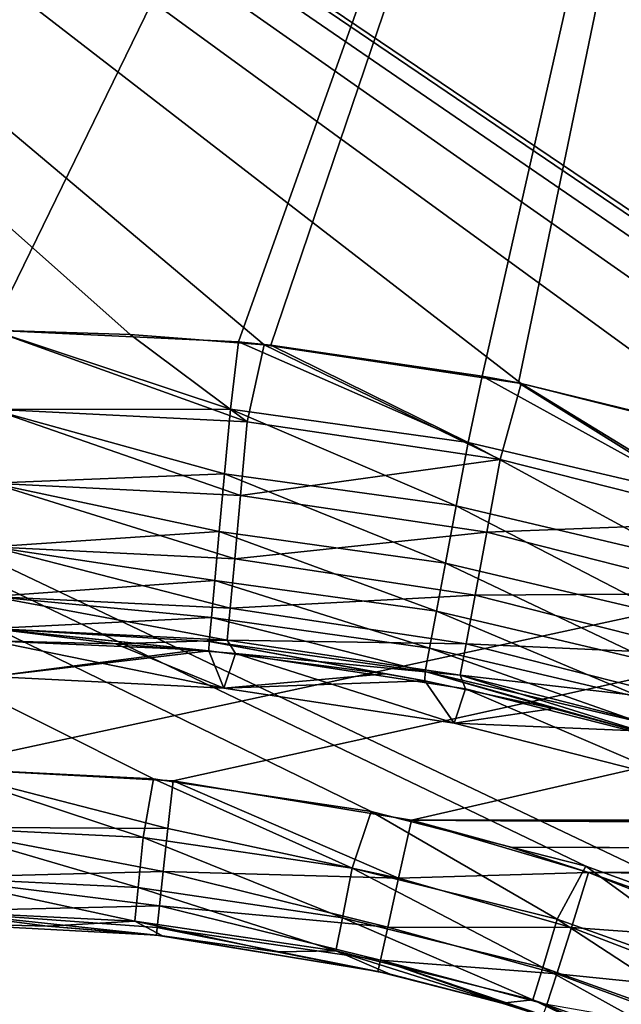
# Model space of a CAD drawing. Header units: metres. Extents: x -104 to 104, y -111 to 38.
# Tile 472 of 656: x -36 to -30, y -10 to 0. Entities that reach past the tile are written whole.
import ezdxf

# ---------------------------------------------------------------- set-up
doc = ezdxf.new("R2010")
doc.units = ezdxf.units.M
doc.layers.add('solid_509367_AD153', color=7, linetype='CONTINUOUS')

msp = doc.modelspace()

# ---------------------------------------------------------------- linework, layer by layer
at = {"layer": 'solid_509367_AD153'}
for points in [[(-88.5, -7.5, -19), (-88.5, 19.5, -19), (88.5, 19.5, -19)], [(-36.57795, -7.5, -19), (-88.5, -7.5, -19), (88.5, 19.5, -19)], [(-88.5, 19.5, 19), (-25.994944, -0.508141, 19), (-25.922733, 1.996398, 19)], [(-88.5, 19.5, 19), (-28.25597, -9.176244, 19), (-25.994944, -0.508141, 19)], [(-88.5, 19.5, 19), (-30.260374, -8.449453, 19), (-28.25597, -9.176244, 19)], [(-88.5, 19.5, 19), (-32.333549, -7.923218, 19), (-30.260374, -8.449453, 19)], [(-88.5, 19.5, 19), (-34.437721, -7.607192, 19), (-32.333549, -7.923218, 19)], [(-88.5, 19.5, 19), (-36.57795, -7.5, 19), (-34.437721, -7.607192, 19)], [(-34.248123, -7.626659, -19), (-36.57795, -7.5, -19), (88.5, 19.5, -19)], [(-31.945723, -8.004942, -19), (-34.248123, -7.626659, -19), (88.5, 19.5, -19)], [(31.945723, -8.004942, -19), (-31.945723, -8.004942, -19), (88.5, 19.5, -19)], [(-36, -3.273149, 16.1), (-55.566704, 15.273149, 16.1), (-26.960493, 15.273149, 16.1)], [(-4.344064, -7.658508, -16.1), (-4.344064, 15.273149, -16.1), (-55.566704, 15.273149, -16.1)], [(-21.630114, -7.658508, -16.1), (-4.344064, -7.658508, -16.1), (-55.566704, 15.273149, -16.1)], [(-23.075869, -6.75054, -16.1), (-21.630114, -7.658508, -16.1), (-55.566704, 15.273149, -16.1)], [(-24.705273, -5.88503, -16.1), (-23.075869, -6.75054, -16.1), (-55.566704, 15.273149, -16.1)], [(-26.533766, -5.079702, -16.1), (-24.705273, -5.88503, -16.1), (-55.566704, 15.273149, -16.1)], [(-28.586456, -4.362284, -16.1), (-26.533766, -5.079702, -16.1), (-55.566704, 15.273149, -16.1)], [(-30.884655, -3.787543, -16.1), (-28.586456, -4.362284, -16.1), (-55.566704, 15.273149, -16.1)], [(-33.367996, -3.412633, -16.1), (-30.884655, -3.787543, -16.1), (-55.566704, 15.273149, -16.1)], [(-34.664421, -3.314469, -16.1), (-33.367996, -3.412633, -16.1), (-55.566704, 15.273149, -16.1)], [(-36, -3.273149, -16.1), (-34.664421, -3.314469, -16.1), (-55.566704, 15.273149, -16.1)], [(-33.61697, -3.385457, 16.1), (-36, -3.273149, 16.1), (-26.960493, 15.273149, 16.1)], [(-33.303284, -3.414876, 16.1), (-33.61697, -3.385457, 16.1), (-26.960493, 15.273149, 16.1)], [(-31.260674, -3.714475, 16.1), (-33.303284, -3.414876, 16.1), (-26.960493, 15.273149, 16.1)], [(-30.911572, -3.781381, 16.1), (-31.260674, -3.714475, 16.1), (-26.960493, 15.273149, 16.1)], [(-28.957205, -4.256396, 16.1), (-30.911572, -3.781381, 16.1), (-26.960493, 15.273149, 16.1)], [(-33.69278, -4.036161, 16.02726), (-36, -3.273149, 16.1), (-33.61697, -3.385457, 16.1)], [(-33.69278, -4.036161, 16.02726), (-36, -4.036955, 16.001139), (-36, -3.273149, 16.1)], [(-33.532314, -4.156222, -16.001923), (-34.664421, -3.314469, -16.1), (-36, -3.273149, -16.1)], [(-36, -4.033967, -16.001923), (-33.532314, -4.156222, -16.001923), (-36, -3.273149, -16.1)], [(-33.532314, -4.156222, -16.001923), (-33.367996, -3.412633, -16.1), (-34.664421, -3.314469, -16.1)], [(-31.398312, -4.355711, 16.02726), (-33.69278, -4.036161, 16.02726), (-33.61697, -3.385457, 16.1)], [(-31.398312, -4.355711, 16.02726), (-33.61697, -3.385457, 16.1), (-33.303284, -3.414876, 16.1)], [(-33.532314, -4.156222, -16.001923), (-31.088793, -4.521788, -16.001923), (-33.367996, -3.412633, -16.1)], [(-31.088793, -4.521788, -16.001923), (-30.884655, -3.787543, -16.1), (-33.367996, -3.412633, -16.1)], [(-31.398312, -4.355711, 16.02726), (-33.303284, -3.414876, 16.1), (-31.260674, -3.714475, 16.1)], [(-29.143137, -4.88569, 16.02726), (-31.398312, -4.355711, 16.02726), (-31.260674, -3.714475, 16.1)], [(-29.143137, -4.88569, 16.02726), (-31.260674, -3.714475, 16.1), (-30.911572, -3.781381, 16.1)], [(-31.088793, -4.521788, -16.001923), (-28.693371, -5.127087, -16.001923), (-30.884655, -3.787543, -16.1)], [(-29.143137, -4.88569, 16.02726), (-30.911572, -3.781381, 16.1), (-28.957205, -4.256396, 16.1)], [(-28.693371, -5.127087, -16.001923), (-28.586456, -4.362284, -16.1), (-30.884655, -3.787543, -16.1)], [(-33.597153, -4.867733, -15.712207), (-33.532314, -4.156222, -16.001923), (-36, -4.033967, -16.001923)], [(-33.597153, -4.867733, -15.712207), (-36, -4.033967, -16.001923), (-36, -4.748403, -15.712207)], [(-33.69278, -4.036161, 16.02726), (-33.750278, -4.658288, 15.812567), (-36, -4.036955, 16.001139)], [(-33.750278, -4.658288, 15.812567), (-36, -4.75042, 15.711067), (-36, -4.036955, 16.001139)], [(-31.512991, -4.969874, 15.812567), (-33.750278, -4.658288, 15.812567), (-33.69278, -4.036161, 16.02726)], [(-31.398312, -4.355711, 16.02726), (-31.512991, -4.969874, 15.812567), (-33.69278, -4.036161, 16.02726)], [(-33.597153, -4.867733, -15.712207), (-31.088793, -4.521788, -16.001923), (-33.532314, -4.156222, -16.001923)], [(-29.314018, -5.486645, 15.812567), (-31.512991, -4.969874, 15.812567), (-31.398312, -4.355711, 16.02726)], [(-29.143137, -4.88569, 16.02726), (-29.314018, -5.486645, 15.812567), (-31.398312, -4.355711, 16.02726)], [(-33.597153, -4.867733, -15.712207), (-31.217955, -5.22455, -15.712207), (-31.088793, -4.521788, -16.001923)], [(-31.217955, -5.22455, -15.712207), (-28.693371, -5.127087, -16.001923), (-31.088793, -4.521788, -16.001923)], [(-33.750278, -4.658288, 15.812567), (-33.802055, -5.218539, 15.466333), (-36, -4.75042, 15.711067)], [(-31.616264, -5.522954, 15.466333), (-33.802055, -5.218539, 15.466333), (-33.750278, -4.658288, 15.812567)], [(-31.512991, -4.969874, 15.812567), (-31.616264, -5.522954, 15.466333), (-33.750278, -4.658288, 15.812567)], [(-33.653446, -5.482191, -15.249984), (-33.597153, -4.867733, -15.712207), (-36, -4.748403, -15.712207)], [(-33.653446, -5.482191, -15.249984), (-36, -4.748403, -15.712207), (-36, -5.365414, -15.249984)], [(-33.802055, -5.218539, 15.466333), (-36, -5.36652, 15.248906), (-36, -4.75042, 15.711067)], [(-33.653446, -5.482191, -15.249984), (-31.217955, -5.22455, -15.712207), (-33.597153, -4.867733, -15.712207)], [(-29.467903, -6.027831, 15.466333), (-31.616264, -5.522954, 15.466333), (-31.512991, -4.969874, 15.812567)], [(-29.314018, -5.486645, 15.812567), (-29.467903, -6.027831, 15.466333), (-31.512991, -4.969874, 15.812567)], [(-31.217955, -5.22455, -15.712207), (-28.885815, -5.815342, -15.712207), (-28.693371, -5.127087, -16.001923)], [(-33.802055, -5.218539, 15.466333), (-33.845608, -5.689745, 15.005347), (-36, -5.36652, 15.248906)], [(-31.703123, -5.988129, 15.005347), (-33.845608, -5.689745, 15.005347), (-33.802055, -5.218539, 15.466333)], [(-31.616264, -5.522954, 15.466333), (-31.703123, -5.988129, 15.005347), (-33.802055, -5.218539, 15.466333)], [(-33.653446, -5.482191, -15.249984), (-31.33008, -5.831368, -15.249984), (-31.217955, -5.22455, -15.712207)], [(-31.33008, -5.831368, -15.249984), (-28.885815, -5.815342, -15.712207), (-31.217955, -5.22455, -15.712207)], [(-33.697254, -5.959037, -14.645776), (-33.653446, -5.482191, -15.249984), (-36, -5.365414, -15.249984)], [(-33.697254, -5.959037, -14.645776), (-36, -5.365414, -15.249984), (-36, -5.844253, -14.645776)], [(-33.845608, -5.689745, 15.005347), (-36, -5.844651, 14.645114), (-36, -5.36652, 15.248906)], [(-33.697254, -5.959037, -14.645776), (-31.33008, -5.831368, -15.249984), (-33.653446, -5.482191, -15.249984)], [(-29.59733, -6.483002, 15.005347), (-31.703123, -5.988129, 15.005347), (-31.616264, -5.522954, 15.466333)], [(-29.467903, -6.027831, 15.466333), (-29.59733, -6.483002, 15.005347), (-31.616264, -5.522954, 15.466333)], [(-33.845608, -5.689745, 15.005347), (-33.878815, -6.049058, 14.451965), (-36, -5.844651, 14.645114)], [(-31.769358, -6.342842, 14.451965), (-33.878815, -6.049058, 14.451965), (-33.845608, -5.689745, 15.005347)], [(-31.703123, -5.988129, 15.005347), (-31.769358, -6.342842, 14.451965), (-33.845608, -5.689745, 15.005347)], [(-36, -5.844253, -14.645776), (-36, -6.153298, -13.939487), (-33.725616, -6.266788, -13.939487)], [(-33.697254, -5.959037, -14.645776), (-36, -5.844253, -14.645776), (-33.725616, -6.266788, -13.939487)], [(-33.878815, -6.049058, 14.451965), (-36, -6.153298, 13.939487), (-36, -5.844651, 14.645114)], [(-33.697254, -5.959037, -14.645776), (-31.417339, -6.30225, -14.645776), (-31.33008, -5.831368, -15.249984)], [(-31.417339, -6.30225, -14.645776), (-29.05286, -6.409495, -15.249984), (-31.33008, -5.831368, -15.249984)], [(-31.33008, -5.831368, -15.249984), (-29.05286, -6.409495, -15.249984), (-28.885815, -5.815342, -15.712207)], [(-33.697254, -5.959037, -14.645776), (-33.725616, -6.266788, -13.939487), (-31.417339, -6.30225, -14.645776)], [(-29.696022, -6.830087, 14.451965), (-31.769358, -6.342842, 14.451965), (-31.703123, -5.988129, 15.005347)], [(-29.59733, -6.483002, 15.005347), (-29.696022, -6.830087, 14.451965), (-31.703123, -5.988129, 15.005347)], [(-33.878815, -6.049058, 14.451965), (-33.90007, -6.279052, 13.833021), (-36, -6.153298, 13.939487)], [(-31.811752, -6.569891, 13.833021), (-33.90007, -6.279052, 13.833021), (-33.878815, -6.049058, 14.451965)], [(-31.769358, -6.342842, 14.451965), (-31.811752, -6.569891, 13.833021), (-33.878815, -6.049058, 14.451965)], [(-36, -6.153298, 13.939487), (-34.007153, -6.359659, 13.178531), (-36, -6.272121, 13.178531)], [(-36, -6.153298, 13.939487), (-33.903919, -6.368983, 13.178531), (-34.007153, -6.359659, 13.178531)], [(-33.90007, -6.279052, 13.833021), (-33.903919, -6.368983, 13.178531), (-36, -6.153298, 13.939487)], [(-36, -6.153298, -13.939487), (-36, -6.272121, -13.178531), (-34.806931, -6.303457, -13.178531)], [(-33.725616, -6.266788, -13.939487), (-36, -6.153298, -13.939487), (-34.806931, -6.303457, -13.178531)], [(-34.007153, -6.359659, 13.178531), (-36, -6.617213), (-36, -6.272121, 13.178531)], [(-36, -6.272121, -13.178531), (-36, -6.617213), (-33.758202, -6.729762)], [(-34.806931, -6.303457, -13.178531), (-36, -6.272121, -13.178531), (-33.758202, -6.729762)], [(-33.725616, -6.266788, -13.939487), (-34.806931, -6.303457, -13.178531), (-33.645348, -6.394423, -13.178531)], [(-33.90007, -6.279052, 13.833021), (-32.19862, -6.592278, 13.178531), (-33.903919, -6.368983, 13.178531)], [(-33.90007, -6.279052, 13.833021), (-31.81402, -6.66093, 13.178531), (-32.19862, -6.592278, 13.178531)], [(-31.811752, -6.569891, 13.833021), (-31.81402, -6.66093, 13.178531), (-33.90007, -6.279052, 13.833021)], [(-31.473829, -6.606127, -13.939487), (-33.725616, -6.266788, -13.939487), (-33.645348, -6.394423, -13.178531)], [(-31.417339, -6.30225, -14.645776), (-33.725616, -6.266788, -13.939487), (-31.473829, -6.606127, -13.939487)], [(-34.007153, -6.359659, 13.178531), (-33.903919, -6.368983, 13.178531), (-36, -6.617213)], [(-33.903919, -6.368983, 13.178531), (-33.758202, -6.729762), (-36, -6.617213)], [(-33.645348, -6.394423, -13.178531), (-34.806931, -6.303457, -13.178531), (-33.758202, -6.729762)], [(-33.903919, -6.368983, 13.178531), (-32.19862, -6.592278, 13.178531), (-33.758202, -6.729762)], [(-29.759195, -7.052254, 13.833021), (-31.811752, -6.569891, 13.833021), (-31.769358, -6.342842, 14.451965)], [(-29.696022, -6.830087, 14.451965), (-29.759195, -7.052254, 13.833021), (-31.769358, -6.342842, 14.451965)], [(-31.417339, -6.30225, -14.645776), (-31.473829, -6.606127, -13.939487), (-29.182856, -6.870491, -14.645776)], [(-31.417339, -6.30225, -14.645776), (-29.182856, -6.870491, -14.645776), (-29.05286, -6.409495, -15.249984)], [(-33.645348, -6.394423, -13.178531), (-33.758202, -6.729762), (-31.53159, -7.067776)], [(-31.421324, -6.7381, -13.178531), (-33.645348, -6.394423, -13.178531), (-31.53159, -7.067776)], [(-31.473829, -6.606127, -13.939487), (-33.645348, -6.394423, -13.178531), (-31.421324, -6.7381, -13.178531)], [(-32.19862, -6.592278, 13.178531), (-31.81402, -6.66093, 13.178531), (-33.758202, -6.729762)], [(-31.811752, -6.569891, 13.833021), (-30.576279, -6.928758, 13.178531), (-31.81402, -6.66093, 13.178531)], [(-31.811752, -6.569891, 13.833021), (-29.771646, -7.142185, 13.178531), (-30.576279, -6.928758, 13.178531)], [(-29.759195, -7.052254, 13.833021), (-29.771646, -7.142185, 13.178531), (-31.811752, -6.569891, 13.833021)], [(-31.473829, -6.606127, -13.939487), (-31.421324, -6.7381, -13.178531), (-29.370745, -7.260417, -13.178531)], [(-29.26701, -7.167945, -13.939487), (-31.473829, -6.606127, -13.939487), (-29.370745, -7.260417, -13.178531)], [(-29.182856, -6.870491, -14.645776), (-31.473829, -6.606127, -13.939487), (-29.26701, -7.167945, -13.939487)], [(-31.81402, -6.66093, 13.178531), (-31.53159, -7.067776), (-33.758202, -6.729762)], [(-31.81402, -6.66093, 13.178531), (-30.576279, -6.928758, 13.178531), (-31.53159, -7.067776)], [(-31.421324, -6.7381, -13.178531), (-31.53159, -7.067776), (-29.352468, -7.627132)], [(-29.370745, -7.260417, -13.178531), (-31.421324, -6.7381, -13.178531), (-29.352468, -7.627132)], [(-30.576279, -6.928758, 13.178531), (-29.771646, -7.142185, 13.178531), (-31.53159, -7.067776)], [(-29.771646, -7.142185, 13.178531), (-29.352468, -7.627132), (-31.53159, -7.067776)], [(-34.298344, -8.087404, -18.926584), (-36.57795, -7.5, -19), (-34.248123, -7.626659, -19)], [(-34.298344, -8.087404, -18.926584), (-36.57795, -8.074025, -18.885818), (-36.57795, -7.5, -19)], [(-34.538097, -8.17259, 18.886271), (-34.437721, -7.607192, 19), (-36.57795, -7.5, 19)], [(-36.57795, -8.072937, 18.886271), (-34.538097, -8.17259, 18.886271), (-36.57795, -7.5, 19)], [(-34.538097, -8.17259, 18.886271), (-32.517673, -8.470603, 18.886271), (-34.437721, -7.607192, 19)], [(-32.517673, -8.470603, 18.886271), (-32.333549, -7.923218, 19), (-34.437721, -7.607192, 19)], [(-34.298344, -8.087404, -18.926584), (-34.248123, -7.626659, -19), (-32.069397, -8.565487, -18.885818)], [(-32.069397, -8.565487, -18.885818), (-34.248123, -7.626659, -19), (-31.945723, -8.004942, -19)], [(-32.517673, -8.470603, 18.886271), (-30.535917, -8.964136, 18.886271), (-32.333549, -7.923218, 19)], [(-30.535917, -8.964136, 18.886271), (-30.260374, -8.449453, 19), (-32.333549, -7.923218, 19)], [(-34.585598, -8.657577, 18.561077), (-34.538097, -8.17259, 18.886271), (-36.57795, -8.072937, 18.886271)], [(-36.57795, -8.560244, 18.561077), (-34.585598, -8.657577, 18.561077), (-36.57795, -8.072937, 18.886271)], [(-34.343658, -8.503094, -18.713526), (-36.57795, -8.56066, -18.560659), (-36.57795, -8.074025, -18.885818)], [(-34.298344, -8.087404, -18.926584), (-34.343658, -8.503094, -18.713526), (-36.57795, -8.074025, -18.885818)], [(-32.069397, -8.565487, -18.885818), (-31.945723, -8.004942, -19), (-30.233335, -8.510689, -18.991011)], [(30.342815, -8.473342, -18.992289), (-31.945723, -8.004942, -19), (31.945723, -8.004942, -19)], [(-30.233335, -8.510689, -18.991011), (-31.945723, -8.004942, -19), (-30.988323, -8.266799, -18.997591)], [(30.342815, -8.473342, -18.992289), (-30.988323, -8.266799, -18.997591), (-31.945723, -8.004942, -19)], [(-34.585598, -8.657577, 18.561077), (-32.612221, -8.94865, 18.561077), (-34.538097, -8.17259, 18.886271)], [(-32.612221, -8.94865, 18.561077), (-32.517673, -8.470603, 18.886271), (-34.538097, -8.17259, 18.886271)], [(-34.298344, -8.087404, -18.926584), (-32.069397, -8.565487, -18.885818), (-34.343658, -8.503094, -18.713526)], [(30.232105, -8.511401, -18.990984), (-30.233335, -8.510689, -18.991011), (-30.988323, -8.266799, -18.997591)], [(30.342815, -8.473342, -18.992289), (30.232105, -8.511401, -18.990984), (-30.988323, -8.266799, -18.997591)], [(-30.535917, -8.964136, 18.886271), (-28.611708, -9.648489, 18.886271), (-30.260374, -8.449453, 19)], [(-28.611708, -9.648489, 18.886271), (-28.25597, -9.176244, 19), (-30.260374, -8.449453, 19)], [(-34.343658, -8.503094, -18.713526), (-34.37962, -8.832988, -18.381678), (-36.57795, -8.56066, -18.560659)], [(-34.617332, -8.981603, 18.074024), (-34.585598, -8.657577, 18.561077), (-36.57795, -8.560244, 18.561077)], [(-36.57795, -8.885819, 18.074024), (-34.617332, -8.981603, 18.074024), (-36.57795, -8.560244, 18.561077)], [(-34.37962, -8.832988, -18.381678), (-36.57795, -8.885819, -18.074024), (-36.57795, -8.56066, -18.560659)], [(-34.343658, -8.503094, -18.713526), (-32.174244, -9.040693, -18.560658), (-34.37962, -8.832988, -18.381678)], [(-34.343658, -8.503094, -18.713526), (-32.069397, -8.565487, -18.885818), (-32.174244, -9.040693, -18.560658)], [(-32.612221, -8.94865, 18.561077), (-30.676613, -9.430691, 18.561077), (-32.517673, -8.470603, 18.886271)], [(-30.676613, -9.430691, 18.561077), (-30.535917, -8.964136, 18.886271), (-32.517673, -8.470603, 18.886271)], [(-32.069397, -8.565487, -18.885818), (-30.233335, -8.510689, -18.991011), (-30.396919, -9.045017, -18.862366)], [(-30.396919, -9.045017, -18.862366), (-30.233335, -8.510689, -18.991011), (-28.559839, -9.174498, -18.951857)], [(-28.559839, -9.174498, -18.951857), (-30.233335, -8.510689, -18.991011), (-29.825531, -8.656537, -18.985073)], [(28.696932, -9.113349, -18.956766), (-29.825531, -8.656537, -18.985073), (-30.233335, -8.510689, -18.991011)], [(30.232105, -8.511401, -18.990984), (28.696932, -9.113349, -18.956766), (-30.233335, -8.510689, -18.991011)], [(-34.617332, -8.981603, 18.074024), (-32.675388, -9.268039, 18.074024), (-34.585598, -8.657577, 18.561077)], [(-32.675388, -9.268039, 18.074024), (-32.612221, -8.94865, 18.561077), (-34.585598, -8.657577, 18.561077)], [(-32.174244, -9.040693, -18.560658), (-32.069397, -8.565487, -18.885818), (-30.396919, -9.045017, -18.862366)], [(-34.37962, -8.832988, -18.381678), (-34.402706, -9.044792, -17.963526), (-36.57795, -8.885819, -18.074024)], [(-34.37962, -8.832988, -18.381678), (-32.244301, -9.358214, -18.074024), (-34.402706, -9.044792, -17.963526)], [(-34.37962, -8.832988, -18.381678), (-32.174244, -9.040693, -18.560658), (-32.244301, -9.358214, -18.074024)], [(-36.57795, -8.885819, -18.074024), (-34.410664, -9.117775, -17.5), (-36.57795, -9, -17.5)], [(-36.57795, -8.885819, 18.074024), (-36.57795, -9, 17.5), (-35.462769, -9.031115, 17.5)], [(-34.402706, -9.044792, -17.963526), (-34.410664, -9.117775, -17.5), (-36.57795, -8.885819, -18.074024)], [(-36.57795, -8.885819, 18.074024), (-35.462769, -9.031115, 17.5), (-34.617332, -8.981603, 18.074024)], [(-34.410664, -9.117775, -17.5), (-36.57795, -9, 17.5), (-36.57795, -9, -17.5)], [(-35.462769, -9.031115, 17.5), (-36.57795, -9, 17.5), (-34.410664, -9.117775, -17.5)], [(-34.617332, -8.981603, 18.074024), (-35.462769, -9.031115, 17.5), (-34.351055, -9.124363, 17.5)], [(-34.351055, -9.124363, 17.5), (-35.462769, -9.031115, 17.5), (-34.410664, -9.117775, -17.5)], [(-34.617332, -8.981603, 18.074024), (-34.351055, -9.124363, 17.5), (-33.246273, -9.279454, 17.5)], [(-34.617332, -8.981603, 18.074024), (-33.246273, -9.279454, 17.5), (-32.675388, -9.268039, 18.074024)], [(-32.675388, -9.268039, 18.074024), (-30.770613, -9.742401, 18.074024), (-32.612221, -8.94865, 18.561077)], [(-30.770613, -9.742401, 18.074024), (-30.676613, -9.430691, 18.561077), (-32.612221, -8.94865, 18.561077)], [(-30.676613, -9.430691, 18.561077), (-28.797209, -10.099108, 18.561077), (-30.535917, -8.964136, 18.886271)], [(-28.797209, -10.099108, 18.561077), (-28.611708, -9.648489, 18.886271), (-30.535917, -8.964136, 18.886271)], [(-34.402706, -9.044792, -17.963526), (-32.268902, -9.469713, -17.5), (-34.410664, -9.117775, -17.5)], [(-34.351055, -9.124363, 17.5), (-34.410664, -9.117775, -17.5), (-32.268902, -9.469713, -17.5)], [(-34.402706, -9.044792, -17.963526), (-32.244301, -9.358214, -18.074024), (-32.268902, -9.469713, -17.5)], [(-33.246273, -9.279454, 17.5), (-34.351055, -9.124363, 17.5), (-32.268902, -9.469713, -17.5)], [(-32.244301, -9.358214, -18.074024), (-32.174244, -9.040693, -18.560658), (-30.538713, -9.492212, -18.534088)], [(-32.174244, -9.040693, -18.560658), (-30.396919, -9.045017, -18.862366), (-30.538713, -9.492212, -18.534088)], [(-30.538713, -9.492212, -18.534088), (-30.396919, -9.045017, -18.862366), (-28.764072, -9.672242, -18.806917)], [(-30.396919, -9.045017, -18.862366), (-28.559839, -9.174498, -18.951857), (-28.764072, -9.672242, -18.806917)], [(-32.675388, -9.268039, 18.074024), (-33.246273, -9.279454, 17.5), (-32.151855, -9.495905, 17.5)], [(-32.151855, -9.495905, 17.5), (-33.246273, -9.279454, 17.5), (-32.268902, -9.469713, -17.5)], [(-32.675388, -9.268039, 18.074024), (-32.151855, -9.495905, 17.5), (-31.071211, -9.773044, 17.5)], [(-32.675388, -9.268039, 18.074024), (-31.071211, -9.773044, 17.5), (-30.770613, -9.742401, 18.074024)], [(-32.244301, -9.358214, -18.074024), (-31.038383, -9.782476, -17.49555), (-32.268902, -9.469713, -17.5)], [(-32.244301, -9.358214, -18.074024), (-30.676014, -9.890653, -17.491983), (-31.038383, -9.782476, -17.49555)], [(-32.244301, -9.358214, -18.074024), (-30.635628, -9.788748, -18.053955), (-30.676014, -9.890653, -17.491983)], [(-32.244301, -9.358214, -18.074024), (-30.538713, -9.492212, -18.534088), (-30.635628, -9.788748, -18.053955)], [(-32.151855, -9.495905, 17.5), (-32.268902, -9.469713, -17.5), (-31.038383, -9.782476, -17.49555)], [(-31.071211, -9.773044, 17.5), (-32.151855, -9.495905, 17.5), (-31.038383, -9.782476, -17.49555)], [(-30.770613, -9.742401, 18.074024), (-28.921144, -10.400171, 18.074024), (-30.676613, -9.430691, 18.561077)], [(-28.921144, -10.400171, 18.074024), (-28.797209, -10.099108, 18.561077), (-30.676613, -9.430691, 18.561077)], [(-30.635628, -9.788748, -18.053955), (-30.538713, -9.492212, -18.534088), (-28.940577, -10.084032, -18.475777)], [(-30.538713, -9.492212, -18.534088), (-28.764072, -9.672242, -18.806917), (-28.940577, -10.084032, -18.475777)], [(-30.770613, -9.742401, 18.074024), (-31.071211, -9.773044, 17.5), (-30.007702, -10.110006, 17.5)], [(-31.071211, -9.773044, 17.5), (-31.038383, -9.782476, -17.49555), (-30.676014, -9.890653, -17.491983)], [(-30.007702, -10.110006, 17.5), (-31.071211, -9.773044, 17.5), (-30.676014, -9.890653, -17.491983)], [(-30.770613, -9.742401, 18.074024), (-30.007702, -10.110006, 17.5), (-28.964634, -10.505745, 17.5)], [(-30.770613, -9.742401, 18.074024), (-28.964634, -10.505745, 17.5), (-28.921144, -10.400171, 18.074024)]]:
    msp.add_3dface(points, dxfattribs=at)

doc.saveas('drawing.dxf')
